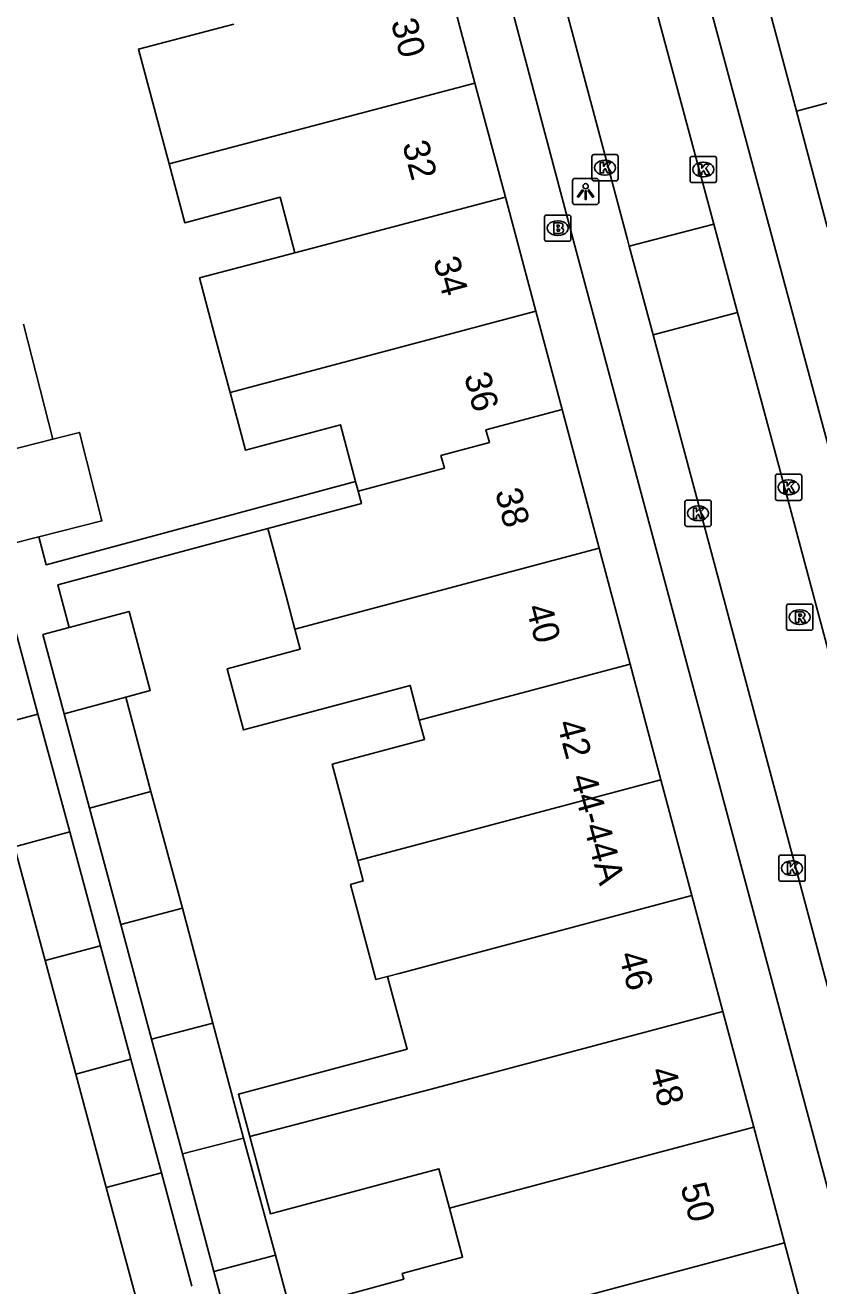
# Model space of a CAD drawing. Extents: x 162542 to 163144, y 380786 to 381511.
# Drawn here: x 162861.28 to 162891.48, y 380943.84 to 380991.8 of the extents above; entities that cross this region are included whole.
import ezdxf

# ---------------------------------------------------------------- set-up
doc = ezdxf.new("R2010")
doc.units = 0
for name, color, linetype in [('IMGEO_Brandkraan', 7, 'Continuous'), ('IMGEO_Kolk', 7, 'Continuous'), ('IMGEO_Lichtpunt', 7, 'Continuous'), ('IMGEO_Pand', 7, 'Continuous'), ('IMGEO_Pand_nummerreeks', 7, 'Continuous'), ('IMGEO_Rijbaan_lokaal_open', 7, 'Continuous'), ('IMGEO_Rioolput', 7, 'Continuous'), ('IMGEO_Voetpad_open', 7, 'Continuous')]:
    doc.layers.add(name, color=color, linetype=linetype)

msp = doc.modelspace()

# ---------------------------------------------------------------- linework, layer by layer
at = {"layer": 'IMGEO_Brandkraan'}
for p, q in [((162881.046, 380983.656), (162881.046, 380984.508)), ((162881.121, 380984.582), (162881.973, 380984.582)), ((162882.047, 380984.508), (162882.047, 380983.656)), ((162881.534, 380984.362), (162881.559, 380984.362)), ((162881.973, 380983.582), (162881.121, 380983.582)), ((162881.557, 380983.802), (162881.532, 380983.802))]:
    msp.add_line(p, q, dxfattribs=at)
for points in [[(162881.046, 380983.656), (162881.046, 380984.508)], [(162881.121, 380984.582), (162881.973, 380984.582)], [(162882.047, 380984.508), (162882.047, 380983.656)], [(162881.394, 380984.282), (162881.394, 380983.882), (162881.607, 380983.882)], [(162881.625, 380984.282), (162881.394, 380984.282)], [(162881.573, 380984.201), (162881.519, 380984.201), (162881.519, 380984.125)], [(162881.519, 380984.125), (162881.572, 380984.125)], [(162881.581, 380984.049), (162881.519, 380984.049), (162881.519, 380983.968)], [(162881.519, 380983.968), (162881.581, 380983.968)], [(162881.973, 380983.582), (162881.121, 380983.582)]]:
    msp.add_lwpolyline(points, dxfattribs=at)
for centre, radius, start, end in [((162881.123, 380984.506), 0.0765, 91.552, 178.448), ((162881.123, 380984.506), 0.0765, 91.552, 178.448), ((162881.971, 380984.506), 0.0765, 1.552, 88.448), ((162881.971, 380984.506), 0.0765, 1.552, 88.448), ((162881.574, 380984.163), 0.0379, 267.8285, 90.9355), ((162881.582, 380984.008), 0.0404, 269.8759, 90.5077), ((162881.613, 380984.133), 0.251, 268.6676, 293.5347), ((162881.629, 380984.137), 0.145, 59.4692, 91.5367), ((162881.654, 380984.184), 0.0922, 285.5137, 58.1501), ((162881.659, 380983.992), 0.105, 301.3115, 78.989), ((162881.123, 380983.658), 0.0765, 181.552, 268.448), ((162881.123, 380983.658), 0.0765, 181.552, 268.448), ((162881.971, 380983.658), 0.0765, 271.552, 358.448), ((162881.971, 380983.658), 0.0765, 271.552, 358.448)]:
    msp.add_arc(centre, radius, start, end, dxfattribs=at)
for centre, major_axis, ratio, start_param, end_param in [((162881.533, 380984.082), (-0.387, 0.002), 0.722429, 4.712389, 7.853982), ((162881.558, 380984.082), (-0.39, 0.002), 0.717154, 1.570796, 4.712389)]:
    msp.add_ellipse(centre, major_axis=major_axis, ratio=ratio, start_param=start_param, end_param=end_param, dxfattribs=at)
at = {"layer": 'IMGEO_Kolk'}
for p, q in [((162882.844, 380985.957), (162882.844, 380986.809)), ((162882.919, 380986.883), (162883.771, 380986.883)), ((162883.845, 380986.809), (162883.845, 380985.957)), ((162886.659, 380986.814), (162887.511, 380986.814)), ((162883.332, 380986.663), (162883.357, 380986.663)), ((162886.584, 380985.888), (162886.584, 380986.74)), ((162887.072, 380986.594), (162887.097, 380986.594)), ((162887.585, 380986.74), (162887.585, 380985.888)), ((162883.771, 380985.883), (162882.919, 380985.883)), ((162883.355, 380986.103), (162883.33, 380986.103)), ((162887.511, 380985.814), (162886.659, 380985.814)), ((162887.095, 380986.034), (162887.07, 380986.034)), ((162889.828, 380973.794), (162889.828, 380974.646)), ((162889.903, 380974.72), (162890.755, 380974.72)), ((162890.316, 380974.5), (162890.341, 380974.5)), ((162890.829, 380974.646), (162890.829, 380973.794)), ((162890.339, 380973.94), (162890.314, 380973.94)), ((162886.386, 380972.806), (162886.386, 380973.658)), ((162886.461, 380973.732), (162887.313, 380973.732)), ((162886.874, 380973.512), (162886.899, 380973.512)), ((162887.387, 380973.658), (162887.387, 380972.806)), ((162890.755, 380973.72), (162889.903, 380973.72)), ((162886.897, 380972.952), (162886.872, 380972.952)), ((162887.313, 380972.732), (162886.461, 380972.732)), ((162889.964, 380959.301), (162889.964, 380960.153)), ((162890.039, 380960.227), (162890.891, 380960.227)), ((162890.452, 380960.007), (162890.477, 380960.007)), ((162890.965, 380960.153), (162890.965, 380959.301)), ((162890.475, 380959.447), (162890.45, 380959.447)), ((162890.891, 380959.227), (162890.039, 380959.227))]:
    msp.add_line(p, q, dxfattribs=at)
for points in [[(162882.844, 380985.957), (162882.844, 380986.809)], [(162882.919, 380986.883), (162883.771, 380986.883)], [(162883.845, 380986.809), (162883.845, 380985.957)], [(162886.659, 380986.814), (162887.511, 380986.814)], [(162883.165, 380986.583), (162883.288, 380986.583), (162883.288, 380986.432), (162883.418, 380986.583), (162883.582, 380986.583), (162883.436, 380986.432), (162883.589, 380986.183), (162883.437, 380986.183), (162883.352, 380986.347), (162883.288, 380986.28), (162883.288, 380986.183), (162883.165, 380986.183), (162883.165, 380986.583)], [(162886.584, 380985.888), (162886.584, 380986.74)], [(162886.905, 380986.514), (162887.028, 380986.514), (162887.028, 380986.363), (162887.158, 380986.514), (162887.322, 380986.514), (162887.176, 380986.363), (162887.329, 380986.114), (162887.177, 380986.114), (162887.092, 380986.278), (162887.028, 380986.211), (162887.028, 380986.114), (162886.905, 380986.114), (162886.905, 380986.514)], [(162887.585, 380986.74), (162887.585, 380985.888)], [(162883.771, 380985.883), (162882.919, 380985.883)], [(162887.511, 380985.814), (162886.659, 380985.814)], [(162889.828, 380973.794), (162889.828, 380974.646)], [(162889.903, 380974.72), (162890.755, 380974.72)], [(162890.149, 380974.42), (162890.272, 380974.42), (162890.272, 380974.269), (162890.402, 380974.42), (162890.566, 380974.42), (162890.42, 380974.269), (162890.573, 380974.02), (162890.421, 380974.02), (162890.336, 380974.184), (162890.272, 380974.117), (162890.272, 380974.02), (162890.149, 380974.02), (162890.149, 380974.42)], [(162890.829, 380974.646), (162890.829, 380973.794)], [(162886.386, 380972.806), (162886.386, 380973.658)], [(162886.461, 380973.732), (162887.313, 380973.732)], [(162886.707, 380973.432), (162886.83, 380973.432), (162886.83, 380973.281), (162886.96, 380973.432), (162887.124, 380973.432), (162886.978, 380973.281), (162887.131, 380973.032), (162886.979, 380973.032), (162886.894, 380973.196), (162886.83, 380973.129), (162886.83, 380973.032), (162886.707, 380973.032), (162886.707, 380973.432)], [(162887.387, 380973.658), (162887.387, 380972.806)], [(162890.755, 380973.72), (162889.903, 380973.72)], [(162887.313, 380972.732), (162886.461, 380972.732)], [(162889.964, 380959.301), (162889.964, 380960.153)], [(162890.039, 380960.227), (162890.891, 380960.227)], [(162890.285, 380959.927), (162890.408, 380959.927), (162890.408, 380959.776), (162890.538, 380959.927), (162890.702, 380959.927), (162890.556, 380959.776), (162890.709, 380959.527), (162890.557, 380959.527), (162890.472, 380959.691), (162890.408, 380959.624), (162890.408, 380959.527), (162890.285, 380959.527), (162890.285, 380959.927)], [(162890.965, 380960.153), (162890.965, 380959.301)], [(162890.891, 380959.227), (162890.039, 380959.227)]]:
    msp.add_lwpolyline(points, dxfattribs=at)
for centre, start, end in [((162882.921, 380986.807), 91.552, 178.448), ((162882.921, 380986.807), 91.552, 178.448), ((162883.769, 380986.807), 1.552, 88.448), ((162883.769, 380986.807), 1.552, 88.448), ((162886.661, 380986.738), 91.552, 178.448), ((162886.661, 380986.738), 91.552, 178.448), ((162887.509, 380986.738), 1.552, 88.448), ((162887.509, 380986.738), 1.552, 88.448), ((162882.921, 380985.959), 181.552, 268.448), ((162882.921, 380985.959), 181.552, 268.448), ((162883.769, 380985.959), 271.552, 358.448), ((162883.769, 380985.959), 271.552, 358.448), ((162886.661, 380985.89), 181.552, 268.448), ((162886.661, 380985.89), 181.552, 268.448), ((162887.509, 380985.89), 271.552, 358.448), ((162887.509, 380985.89), 271.552, 358.448), ((162889.905, 380974.644), 91.552, 178.448), ((162889.905, 380974.644), 91.552, 178.448), ((162890.753, 380974.644), 1.552, 88.448), ((162890.753, 380974.644), 1.552, 88.448), ((162886.463, 380973.656), 91.552, 178.448), ((162886.463, 380973.656), 91.552, 178.448), ((162887.311, 380973.656), 1.552, 88.448), ((162887.311, 380973.656), 1.552, 88.448), ((162889.905, 380973.796), 181.552, 268.448), ((162889.905, 380973.796), 181.552, 268.448), ((162890.753, 380973.796), 271.552, 358.448), ((162890.753, 380973.796), 271.552, 358.448), ((162886.463, 380972.808), 181.552, 268.448), ((162886.463, 380972.808), 181.552, 268.448), ((162887.311, 380972.808), 271.552, 358.448), ((162887.311, 380972.808), 271.552, 358.448), ((162890.041, 380960.151), 91.552, 178.448), ((162890.041, 380960.151), 91.552, 178.448), ((162890.889, 380960.151), 1.552, 88.448), ((162890.889, 380960.151), 1.552, 88.448), ((162890.041, 380959.303), 181.552, 268.448), ((162890.041, 380959.303), 181.552, 268.448), ((162890.889, 380959.303), 271.552, 358.448), ((162890.889, 380959.303), 271.552, 358.448)]:
    msp.add_arc(centre, 0.0765, start, end, dxfattribs=at)
for centre, major_axis, ratio, start_param, end_param in [((162883.331, 380986.383), (-0.387, 0.002), 0.722429, 4.712389, 7.853982), ((162883.356, 380986.383), (-0.39, 0.002), 0.717154, 1.570796, 4.712389), ((162887.071, 380986.314), (-0.387, 0.002), 0.722429, 4.712389, 7.853982), ((162887.096, 380986.314), (-0.39, 0.002), 0.717154, 1.570796, 4.712389), ((162890.315, 380974.22), (-0.387, 0.002), 0.722429, 4.712389, 7.853982), ((162890.34, 380974.22), (-0.39, 0.002), 0.717154, 1.570796, 4.712389), ((162886.873, 380973.232), (-0.387, 0.002), 0.722429, 4.712389, 7.853982), ((162886.898, 380973.232), (-0.39, 0.002), 0.717154, 1.570796, 4.712389), ((162890.451, 380959.727), (-0.387, 0.002), 0.722429, 4.712389, 7.853982), ((162890.476, 380959.727), (-0.39, 0.002), 0.717154, 1.570796, 4.712389)]:
    msp.add_ellipse(centre, major_axis=major_axis, ratio=ratio, start_param=start_param, end_param=end_param, dxfattribs=at)
at = {"layer": 'IMGEO_Lichtpunt'}
for p, q in [((162882.108, 380985.881), (162882.108, 380985.074)), ((162882.108, 380985.881), (162882.108, 380985.074)), ((162883.01, 380985.976), (162882.202, 380985.976)), ((162883.01, 380985.976), (162882.202, 380985.976)), ((162883.104, 380985.074), (162883.104, 380985.881)), ((162883.104, 380985.074), (162883.104, 380985.881)), ((162882.202, 380984.98), (162883.01, 380984.98)), ((162882.202, 380984.98), (162883.01, 380984.98))]:
    msp.add_line(p, q, dxfattribs=at)
for points in [[(162882.482, 380985.545), (162882.521, 380985.517), (162882.333, 380985.255), (162882.295, 380985.282), (162882.482, 380985.545)], [(162882.584, 380985.497), (162882.631, 380985.497), (162882.631, 380985.175), (162882.584, 380985.175), (162882.584, 380985.497)], [(162882.694, 380985.517), (162882.732, 380985.544), (162882.919, 380985.282), (162882.88, 380985.254), (162882.694, 380985.517)]]:
    msp.add_lwpolyline(points, dxfattribs=at)
msp.add_circle((162882.607, 380985.679), 0.0994, dxfattribs=at)
for centre, start, end in [((162882.202, 380985.881), 90, 180), ((162882.202, 380985.881), 90, 180), ((162883.01, 380985.881), 0, 90), ((162883.01, 380985.881), 0, 90), ((162882.202, 380985.074), 180, 270), ((162882.202, 380985.074), 180, 270), ((162883.01, 380985.074), 270, 0), ((162883.01, 380985.074), 270, 360)]:
    msp.add_arc(centre, 0.0946, start, end, dxfattribs=at)
at = {"layer": 'IMGEO_Pand'}
for points in [[(162877.237, 380993.949), (162878.397, 380989.605)], [(162890.629, 380988.534), (162889.486, 380992.819)], [(162866.759, 380986.524), (162866.238, 380988.475), (162865.591, 380990.898), (162869.217, 380991.848)], [(162902.089, 380991.591), (162890.629, 380988.534)], [(162878.397, 380989.605), (162866.759, 380986.524)], [(162878.397, 380989.605), (162879.557, 380985.261)], [(162890.629, 380988.534), (162891.804, 380984.13)], [(162866.759, 380986.524), (162867.355, 380984.289), (162870.985, 380985.258), (162871.548, 380983.149)], [(162871.548, 380983.149), (162879.557, 380985.261)], [(162879.557, 380985.261), (162880.716, 380980.917)], [(162869.076, 380977.83), (162868.516, 380979.928), (162867.919, 380982.192), (162871.548, 380983.149)], [(162869.076, 380977.83), (162880.716, 380980.917)], [(162880.716, 380980.917), (162881.715, 380977.176)], [(162862.333, 380976.053), (162861.222, 380980.426)], [(162873.851, 380974.436), (162873.274, 380976.598), (162869.662, 380975.633), (162869.076, 380977.83)], [(162881.715, 380977.176), (162878.816, 380976.404), (162878.945, 380975.921), (162877.102, 380975.429), (162877.231, 380974.947), (162873.949, 380974.07)], [(162881.715, 380977.176), (162883.123, 380971.9)], [(162861.796, 380972.33), (162864.202, 380972.941), (162863.342, 380976.31), (162862.333, 380976.053)], [(162862.333, 380976.053), (162859.938, 380975.445)], [(162861.796, 380972.33), (162860.794, 380972.076), (162859.938, 380975.445)], [(162873.949, 380974.07), (162873.851, 380974.436)], [(162870.519, 380972.655), (162874.074, 380973.604), (162873.949, 380974.07)], [(162871.543, 380968.817), (162871.206, 380970.081), (162870.519, 380972.655)], [(162883.123, 380971.9), (162871.543, 380968.817)], [(162883.123, 380971.9), (162884.299, 380967.494)], [(162862.956, 380968.884), (162865.232, 380969.495), (162866.04, 380966.483), (162865.109, 380966.233)], [(162859.922, 380968.665), (162860.874, 380968.908), (162861.768, 380965.589)], [(162862.765, 380965.604), (162861.956, 380968.616), (162862.956, 380968.884)], [(162876.279, 380965.359), (162875.926, 380966.682), (162872.367, 380965.732), (162869.583, 380964.989), (162868.963, 380967.313), (162871.746, 380968.056), (162871.543, 380968.817)], [(162876.279, 380965.359), (162884.299, 380967.494)], [(162884.299, 380967.494), (162885.475, 380963.089)], [(162862.765, 380965.604), (162865.109, 380966.233)], [(162865.109, 380966.233), (162866.067, 380962.641)], [(162859.667, 380965.024), (162861.768, 380965.589)], [(162861.768, 380965.589), (162862.975, 380961.105)], [(162863.731, 380962.006), (162862.765, 380965.604)], [(162873.941, 380960.017), (162873.557, 380961.455), (162872.963, 380963.68), (162876.477, 380964.618), (162876.279, 380965.359)], [(162885.475, 380963.089), (162873.941, 380960.017)], [(162885.475, 380963.089), (162886.651, 380958.683)], [(162866.067, 380962.641), (162863.731, 380962.006)], [(162866.067, 380962.641), (162867.263, 380958.209)], [(162864.919, 380957.58), (162863.731, 380962.006)], [(162862.975, 380961.105), (162860.874, 380960.541)], [(162862.975, 380961.105), (162864.142, 380956.771)], [(162860.874, 380960.541), (162862.04, 380956.208)], [(162875.073, 380955.603), (162874.629, 380955.487), (162873.661, 380959.11), (162874.148, 380959.24), (162873.941, 380960.017)], [(162875.073, 380955.603), (162875.518, 380955.719), (162886.651, 380958.683)], [(162886.651, 380958.683), (162887.828, 380954.277)], [(162864.919, 380957.58), (162867.263, 380958.209)], [(162867.263, 380958.209), (162868.419, 380953.829)], [(162866.09, 380953.216), (162864.919, 380957.58)], [(162862.04, 380956.208), (162864.142, 380956.771)], [(162864.142, 380956.771), (162865.303, 380952.455)], [(162862.04, 380956.208), (162863.202, 380951.892)], [(162869.824, 380949.521), (162869.397, 380951.123), (162875.813, 380952.837), (162875.226, 380955.029), (162875.073, 380955.603)], [(162869.824, 380949.521), (162876.681, 380951.309), (162887.828, 380954.277)], [(162887.828, 380954.277), (162889.003, 380949.872)], [(162868.419, 380953.829), (162866.09, 380953.216)], [(162868.419, 380953.829), (162869.585, 380949.459)], [(162867.261, 380948.853), (162866.09, 380953.216)], [(162865.303, 380952.455), (162863.202, 380951.892)], [(162865.303, 380952.455), (162866.465, 380948.139)], [(162863.202, 380951.892), (162864.364, 380947.576)], [(162889.003, 380949.872), (162877.843, 380946.9), (162877.427, 380946.791)], [(162889.003, 380949.872), (162890.18, 380945.466)], [(162867.261, 380948.853), (162869.585, 380949.459)], [(162869.585, 380949.459), (162870.806, 380945.005)], [(162877.427, 380946.791), (162877.027, 380948.289), (162870.61, 380946.576), (162869.824, 380949.521)], [(162868.462, 380944.376), (162867.261, 380948.853)], [(162866.465, 380948.139), (162864.364, 380947.576)], [(162866.465, 380948.139), (162867.627, 380943.824)], [(162864.364, 380947.576), (162865.526, 380943.261)], [(162872.212, 380940.718), (162871.599, 380942.969), (162875.689, 380944.083), (162875.629, 380944.301), (162877.925, 380944.926), (162877.427, 380946.791)], [(162872.212, 380940.718), (162879.005, 380942.49), (162890.18, 380945.466)], [(162890.18, 380945.466), (162891.356, 380941.06)], [(162870.806, 380945.005), (162868.462, 380944.376)], [(162870.806, 380945.005), (162871.974, 380940.656)], [(162869.625, 380940.043), (162868.462, 380944.376)]]:
    msp.add_lwpolyline(points, dxfattribs=at)
at = {"layer": 'IMGEO_Rijbaan_lokaal_open'}
for points in [[(162887.481, 380984.235), (162877.62, 381020.908), (162877.455, 381021.493), (162877.298, 381022.222), (162875.5, 381031.389)], [(162872.262, 381030.754), (162874.033, 381021.78), (162884.203, 380983.645), (162884.27, 380983.395)], [(162887.481, 380984.235), (162884.27, 380983.395)], [(162888.386, 380980.871), (162887.481, 380984.235)], [(162884.27, 380983.395), (162885.174, 380980.018)], [(162885.174, 380980.018), (162888.386, 380980.871)], [(162901.876, 380930.848), (162901.838, 380930.972), (162901.555, 380931.634), (162890.133, 380974.374), (162888.386, 380980.871)], [(162898.286, 380931.049), (162885.174, 380980.018)]]:
    msp.add_lwpolyline(points, dxfattribs=at)
at = {"layer": 'IMGEO_Rioolput'}
for p, q in [((162890.254, 380968.853), (162890.254, 380969.705)), ((162890.329, 380969.779), (162891.181, 380969.779)), ((162890.742, 380969.559), (162890.767, 380969.559)), ((162891.255, 380969.705), (162891.255, 380968.853)), ((162891.181, 380968.779), (162890.329, 380968.779)), ((162890.765, 380968.999), (162890.74, 380968.999))]:
    msp.add_line(p, q, dxfattribs=at)
for points in [[(162890.254, 380968.853), (162890.254, 380969.705)], [(162890.329, 380969.779), (162891.181, 380969.779)], [(162891.255, 380969.705), (162891.255, 380968.853)], [(162890.843, 380969.477), (162890.591, 380969.479), (162890.591, 380969.079)], [(162890.591, 380969.079), (162890.715, 380969.079), (162890.715, 380969.241), (162890.726, 380969.241)], [(162890.769, 380969.398), (162890.715, 380969.398), (162890.715, 380969.317)], [(162890.715, 380969.317), (162890.767, 380969.317)], [(162890.773, 380969.212), (162890.844, 380969.079), (162890.984, 380969.079), (162890.919, 380969.205)], [(162891.181, 380968.779), (162890.329, 380968.779)]]:
    msp.add_lwpolyline(points, dxfattribs=at)
for centre, radius, start, end in [((162890.331, 380969.703), 0.0765, 91.552, 178.448), ((162890.331, 380969.703), 0.0765, 91.552, 178.448), ((162891.179, 380969.703), 0.0765, 1.552, 88.448), ((162891.179, 380969.703), 0.0765, 1.552, 88.448), ((162890.725, 380969.188), 0.0533, 26.0293, 88.6989), ((162890.751, 380969.506), 0.19, 274.7715, 282.9687), ((162890.775, 380969.302), 0.0964, 77.0061, 93.1865), ((162890.789, 380969.359), 0.0378, 276.6634, 79.6772), ((162890.842, 380969.367), 0.109, 350.3612, 89.416), ((162890.84, 380969.367), 0.112, 277.5842, 350.9817), ((162890.824, 380969.152), 0.108, 29.5134, 73.7905), ((162890.331, 380968.855), 0.0765, 181.552, 268.448), ((162890.331, 380968.855), 0.0765, 181.552, 268.448), ((162891.179, 380968.855), 0.0765, 271.552, 358.448), ((162891.179, 380968.855), 0.0765, 271.552, 358.448)]:
    msp.add_arc(centre, radius, start, end, dxfattribs=at)
for centre, major_axis, ratio, start_param, end_param in [((162890.741, 380969.279), (-0.387, 0.002), 0.722429, 4.712389, 7.853982), ((162890.766, 380969.279), (-0.39, 0.002), 0.717154, 1.570796, 4.712389)]:
    msp.add_ellipse(centre, major_axis=major_axis, ratio=ratio, start_param=start_param, end_param=end_param, dxfattribs=at)
at = {"layer": 'IMGEO_Voetpad_open'}
for points in [[(162903.319, 380932.863), (162892.108, 380974.822), (162879.625, 381021.207), (162879.415, 381022.016), (162879.319, 381022.406), (162879.144, 381023.334), (162876.936, 381034.701), (162876.741, 381035.545), (162876.464, 381036.645), (162868.265, 381067.311)], [(162902.951, 380908.79), (162898.843, 380924.15), (162898.786, 380924.4), (162898.683, 380924.706), (162897.228, 380928.095), (162896.835, 380929.036), (162896.579, 380929.758), (162896.332, 380930.722), (162882.251, 380983.223), (162872.201, 381021.07), (162869.619, 381033.902), (162863.623, 381056.326)], [(162873.851, 380974.436), (162862.08, 380971.272), (162861.796, 380972.33)], [(162862.956, 380968.884), (162862.525, 380970.503), (162870.519, 380972.655)]]:
    msp.add_lwpolyline(points, dxfattribs=at)

# ---------------------------------------------------------------- texts
at = {"layer": 'IMGEO_Pand_nummerreeks'}
for s, rotation, p in [('30', 284.9483, (162875.189, 380991.927)), ('32', 284.9455, (162875.624, 380987.276)), ('34', 284.9455, (162876.801, 380982.867)), ('36', 284.9483, (162877.977, 380978.461)), ('38', 284.9455, (162879.154, 380974.053)), ('40', 284.9455, (162880.33, 380969.648)), ('42', 284.9483, (162881.504, 380965.247)), ('44-44A', 285.3035, (162882.014, 380963.181)), ('46', 284.9483, (162883.857, 380956.432)), ('48', 284.9455, (162885.034, 380952.025)), ('50', 284.9455, (162886.21, 380947.619))]:
    msp.add_text(s, height=1, rotation=rotation, dxfattribs=at).set_placement(p)

doc.saveas('drawing.dxf')
